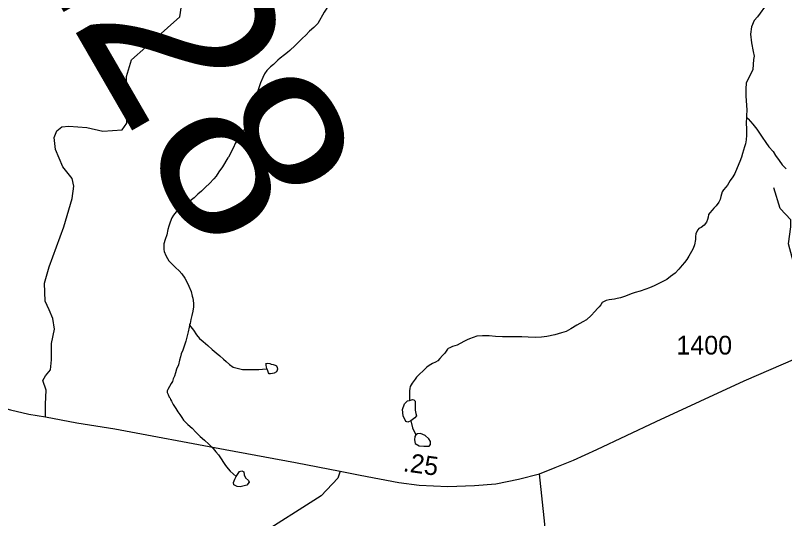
# Model space of a CAD drawing. Extents: x 2056842 to 2160602, y 826753 to 1016856.
# Drawn here: x 2103231 to 2108360, y 1005963 to 1009322 of the extents above; entities that cross this region are included whole.
import ezdxf

# ---------------------------------------------------------------- set-up
doc = ezdxf.new("R2010")
doc.units = 0
for name, color, linetype in [('Exist Hydrographic Misc Water Feature', 7, 'Continuous'), ('Exist Road Non-System Type 51', 7, 'Continuous'), ('Exist Road Secondary Mileage Hundredths English Label', 7, 'Continuous'), ('Exist Road Secondary Structure Standard Bridge Number Label', 7, 'Continuous'), ('Exist Road Secondary Type 51 Attributed', 7, 'Continuous'), ('Exist Road Secondary Type 51 Number Label', 7, 'Continuous')]:
    doc.layers.add(name, color=color, linetype=linetype)

msp = doc.modelspace()

# ---------------------------------------------------------------- linework, layer by layer
at = {"layer": 'Exist Hydrographic Misc Water Feature'}
msp.add_line((2104392.3, 1007258.4), (2104391.7, 1007255), dxfattribs=at)
for points in [[(2105428.7, 1009495.7), (2105378.9, 1009459), (2105327.1, 1009400.8), (2105290.4, 1009342.6), (2105248.2, 1009267), (2105220.3, 1009240.9), (2105192.4, 1009216.8), (2105166.4, 1009190.7), (2105142.4, 1009168.6), (2105120.7, 1009144.7), (2105096.7, 1009120.6), (2105060.6, 1009088.4), (2105044.8, 1009074.3), (2105024.9, 1009058.3), (2104996.8, 1009036.2), (2104980.8, 1009022.1)], [(2108243.6, 1009400.4), (2108179.8, 1009312.6)], [(2108179.8, 1009312.6), (2108157, 1009287.3), (2108139.3, 1009245.6), (2108131.7, 1009197.5), (2108138.1, 1009139.3), (2108150.7, 1009080.5), (2108155.8, 1009050.1), (2108152, 1009027.3), (2108146.9, 1008960.3), (2108134.3, 1008931.2), (2108102.7, 1008871.7), (2108101.4, 1008830), (2108100.1, 1008782.5), (2108107.9, 1008691.9), (2108106.2, 1008651.9), (2108106.2, 1008642)], [(2104980.8, 1009022.1), (2104974.9, 1009016.1), (2104951.1, 1008994), (2104931.2, 1008977.9), (2104907.2, 1008954), (2104891.2, 1008931.8), (2104881.4, 1008907.8), (2104865.4, 1008871.8), (2104855.3, 1008845.7), (2104845.7, 1008811.8), (2104835.6, 1008777.7), (2104825.8, 1008743.7), (2104813.9, 1008709.6), (2104798.1, 1008669.7), (2104788.1, 1008635.5), (2104780.5, 1008611.5), (2104762.4, 1008573.5), (2104750.3, 1008547.4), (2104730.7, 1008515.5), (2104706.7, 1008483.3), (2104696.6, 1008467.3), (2104684.9, 1008441.2), (2104674.9, 1008419.2), (2104664.8, 1008399.2), (2104650.9, 1008375.1), (2104646.8, 1008371.1), (2104611.1, 1008311), (2104587.3, 1008276.9), (2104569.5, 1008248.9), (2104553.5, 1008230.8), (2104525.6, 1008200.7), (2104499.6, 1008174.7), (2104471.7, 1008148.6), (2104447.9, 1008128.5), (2104423.9, 1008104.4), (2104386, 1008074.3), (2104365.9, 1008060.2), (2104334.1, 1008040.1), (2104320.1, 1008028), (2104302.1, 1008010), (2104286.1, 1007988), (2104274.4, 1007970), (2104262.3, 1007941.9), (2104254.3, 1007915.9), (2104246.7, 1007891.9), (2104240.6, 1007857.9), (2104228.7, 1007825.9), (2104220.9, 1007797.8), (2104220.9, 1007759.7), (2104222.9, 1007745.8), (2104233.2, 1007719.9), (2104245.1, 1007699.9), (2104255.1, 1007683.9), (2104277.1, 1007661.9), (2104299.4, 1007640), (2104323.4, 1007618), (2104341.5, 1007598.2), (2104359.7, 1007568.2), (2104375.7, 1007538.3), (2104387.6, 1007514.3), (2104402, 1007478.3), (2104410, 1007448.4), (2104413.9, 1007434.4), (2104418.2, 1007400.4), (2104418.2, 1007376.4), (2104414.1, 1007348.4), (2104408.3, 1007318.4), (2104400.3, 1007292.3), (2104396.4, 1007266.4), (2104392.3, 1007258.4)], [(2108106.2, 1008642), (2108104.2, 1008602), (2108106.4, 1008563.9), (2108104.4, 1008521.9), (2108102.7, 1008492), (2108098.6, 1008464), (2108092.7, 1008443.9), (2108079, 1008399.9), (2108072.8, 1008375.8), (2108060.9, 1008345.8), (2108043.1, 1008303.7), (2108027.1, 1008267.6), (2108013.3, 1008243.7), (2107997.3, 1008219.7), (2107979.3, 1008189.5), (2107967.6, 1008175.5), (2107951.6, 1008157.4), (2107943.6, 1008145.4), (2107933.6, 1008113.3), (2107929.9, 1008093.4), (2107921.9, 1008075.4), (2107903.8, 1008051.3), (2107887.8, 1008035.2), (2107876, 1008021.2), (2107860.2, 1008005.2), (2107852.2, 1007993.2), (2107850.1, 1007975.1), (2107846.2, 1007959.1), (2107838.4, 1007941.1), (2107822.4, 1007921.1), (2107802.3, 1007907), (2107788.4, 1007899), (2107780.4, 1007891), (2107768.3, 1007866.9), (2107764.6, 1007844.8), (2107764.6, 1007826.9), (2107758.7, 1007790.9), (2107748.8, 1007766.8), (2107739, 1007746.8), (2107720.9, 1007714.7), (2107707.2, 1007692.7), (2107693, 1007672.7), (2107677.1, 1007654.6), (2107655.1, 1007628.6), (2107629.5, 1007602.5), (2107599.3, 1007578.4), (2107573.3, 1007560.3), (2107539.7, 1007542.2), (2107511.6, 1007528.1), (2107489.6, 1007518.1), (2107459.7, 1007503.9), (2107433.7, 1007493.9), (2107395.7, 1007481.8), (2107363.7, 1007473.6), (2107335.8, 1007463.5), (2107297.9, 1007447.4), (2107265.9, 1007437.3), (2107244, 1007433.2), (2107225.9, 1007427.1), (2107207.9, 1007425.2), (2107189.8, 1007423.1), (2107170, 1007419), (2107155.8, 1007413), (2107143.9, 1007405), (2107133.9, 1007390.9), (2107122.2, 1007376.9), (2107112.1, 1007364.9), (2107094.1, 1007346.8), (2107070.1, 1007318.8), (2107038.3, 1007290.6), (2107014.3, 1007276.5), (2106974.3, 1007254.4), (2106934.4, 1007230.3), (2106902.6, 1007212.1), (2106872.6, 1007204.1), (2106826.7, 1007190), (2106774.6, 1007179.7), (2106738.7, 1007173.7), (2106700.6, 1007171.5), (2106650.6, 1007175.4), (2106608.7, 1007177.3), (2106564.6, 1007177.2), (2106514.6, 1007177), (2106478.7, 1007176.9), (2106432.6, 1007178.7), (2106390.6, 1007182.6), (2106344.6, 1007182.5), (2106306.7, 1007180.4), (2106282.7, 1007172.3), (2106258.7, 1007164.2), (2106242.9, 1007156.2), (2106224.9, 1007148.1), (2106197, 1007132), (2106176.9, 1007121.9), (2106160.9, 1007115.9), (2106144.9, 1007111.9), (2106126.9, 1007103.8), (2106116.8, 1007099.8), (2106110.9, 1007093.7), (2106093.2, 1007067.7)], [(2108106.2, 1008642), (2108116.1, 1008631.9), (2108148.1, 1008596), (2108174.3, 1008562.1), (2108210.4, 1008508.3), (2108234.6, 1008474.3), (2108254.7, 1008444.4), (2108283, 1008412.5), (2108299, 1008386.5), (2108323, 1008352.6), (2108343.1, 1008324.7), (2108369.1, 1008298.7)], [(2104391.7, 1007255), (2104388.6, 1007240.3), (2104382.7, 1007210.3), (2104376.7, 1007182.3), (2104366.9, 1007148.3), (2104358.9, 1007120.3), (2104347.2, 1007088.2), (2104337.2, 1007064.1), (2104331.2, 1007042.2), (2104325.1, 1007020.1), (2104317.5, 1006990.2), (2104305.4, 1006960), (2104299.4, 1006936), (2104291.6, 1006914), (2104283.6, 1006896.1), (2104277.7, 1006877.9), (2104269.7, 1006865.9), (2104257.8, 1006845.9), (2104248, 1006825.9), (2104243.9, 1006815.9), (2104243.9, 1006805.9), (2104249.8, 1006791.9), (2104256.2, 1006773.8), (2104262.1, 1006768), (2104264.2, 1006758), (2104272.2, 1006747.9), (2104284.1, 1006726), (2104300, 1006698.1), (2104314.4, 1006676.1), (2104328.3, 1006658.1), (2104340.4, 1006638.2), (2104352.3, 1006620.2), (2104380.6, 1006592.3), (2104410.6, 1006566.4), (2104434.6, 1006540.5), (2104462.9, 1006512.6), (2104492.8, 1006486.7), (2104520.9, 1006460.7), (2104549.2, 1006430.8), (2104567.2, 1006408.9), (2104585.1, 1006389), (2104603.3, 1006363), (2104617.5, 1006339), (2104631.4, 1006317.1), (2104649.5, 1006295.1), (2104663.6, 1006281.2), (2104702.2, 1006245.4)], [(2104391.7, 1007255), (2104418.6, 1007220.4), (2104438.7, 1007190.5), (2104459, 1007166.5), (2104483, 1007144.7), (2104514.9, 1007118.7), (2104542.8, 1007092.8), (2104569.1, 1007070.9), (2104593.1, 1007048.9), (2104619.1, 1007027.1), (2104637.2, 1007011.1), (2104657.5, 1006993.1), (2104683.5, 1006975.3), (2104709.3, 1006967.3), (2104745.4, 1006959.4), (2104775.4, 1006957.6), (2104799.4, 1006957.6), (2104829.5, 1006957.7), (2104853.5, 1006957.8), (2104879.3, 1006959.9), (2104907.4, 1006963.9)], [(2106093.2, 1007067.7), (2106079.1, 1007051.7), (2106061.2, 1007031.5), (2106047.1, 1007017.5), (2106031.1, 1007007.5), (2106013.1, 1006999.4), (2105989.5, 1006985.4), (2105973.5, 1006973.3), (2105947.4, 1006947.2), (2105927.3, 1006929.2), (2105905.6, 1006907.1), (2105895.6, 1006895), (2105875.7, 1006867), (2105869.7, 1006857), (2105863.6, 1006844.9), (2105859.9, 1006831), (2105857.8, 1006817), (2105857.8, 1006802.9), (2105857.8, 1006772.9), (2105858.2, 1006758.9), (2105858.7, 1006752.3)], [(2104907.4, 1006963.9), (2104905.4, 1006975.9), (2104903.3, 1006986), (2104903.3, 1006993.9), (2104901.5, 1006998), (2104913.4, 1007002), (2104927.3, 1006998.1), (2104937.4, 1006994.1), (2104949.4, 1006992.1), (2104955.4, 1006990.1), (2104963.4, 1006988.1), (2104971.4, 1006982.2), (2104975.5, 1006972.1), (2104979.4, 1006960.1), (2104977.3, 1006954.2), (2104971.4, 1006944.1), (2104957.4, 1006934.2), (2104945.3, 1006932), (2104931.6, 1006930), (2104923.4, 1006930), (2104917.5, 1006935.9), (2104913.4, 1006950), (2104909.5, 1006959.9), (2104907.4, 1006963.9)], [(2105867.8, 1006616), (2105847.6, 1006607.1), (2105833.7, 1006612.2), (2105816, 1006650.1), (2105812.2, 1006691.9), (2105824.9, 1006729.8), (2105846.3, 1006748.8), (2105858.7, 1006752.3)], [(2105858.7, 1006752.3), (2105879.2, 1006758.9), (2105888.1, 1006756.4), (2105895.7, 1006746.3), (2105895.7, 1006688.1), (2105900.7, 1006665.3), (2105904.5, 1006650.1), (2105894.4, 1006636.2), (2105867.8, 1006616)], [(2105867.8, 1006616), (2105878, 1006569.2), (2105900.7, 1006523.6)], [(2105900.7, 1006523.6), (2105894.4, 1006512.2), (2105891.9, 1006489.5), (2105895.7, 1006464.2), (2105922.2, 1006450.3), (2105955.1, 1006446.5), (2105990.5, 1006447.7), (2105999.3, 1006457.8), (2105998.1, 1006478.1), (2105988, 1006495.8), (2105963.9, 1006518.6), (2105931.1, 1006531.2), (2105912.1, 1006530), (2105900.7, 1006523.6)], [(2104702.2, 1006245.4), (2104726.2, 1006278.3), (2104740.1, 1006283.4), (2104754, 1006275.8), (2104756.6, 1006256.8), (2104765.4, 1006236.6), (2104785.6, 1006218.8), (2104790.7, 1006207.5), (2104774.3, 1006187.2), (2104730, 1006174.6), (2104709.8, 1006177.1), (2104688.3, 1006189.7), (2104684.5, 1006204.9), (2104694.6, 1006227.7), (2104702.2, 1006245.4)]]:
    msp.add_lwpolyline(points, dxfattribs=at)
at = {"layer": 'Exist Road Non-System Type 51'}
for points in [[(2103431.3, 1006642), (2103432.2, 1006726.4), (2103436.7, 1006821.7), (2103414, 1006885.3), (2103432.2, 1006917.1), (2103466.2, 1006955.7), (2103470.8, 1007023.8), (2103470.8, 1007132.8), (2103491.1, 1007228.9), (2103479.8, 1007299.3), (2103457.1, 1007356.1), (2103429.9, 1007415.1), (2103425.3, 1007535.4), (2103457.1, 1007644.4), (2103554.6, 1007910), (2103608.8, 1008099), (2103620.2, 1008183), (2103608.8, 1008233), (2103547.6, 1008310.2), (2103497.7, 1008426), (2103488.6, 1008507.7), (2103506.7, 1008550.8), (2103540.8, 1008578.1), (2103588.4, 1008582.6), (2103706.4, 1008573.5), (2103813, 1008548.6), (2103942.3, 1008557.7), (2103974, 1008603.1), (2103971.8, 1008671.2), (2103969.2, 1008790.4), (2103971.5, 1008913), (2104005.5, 1009024.2), (2104100.6, 1009109.6), (2104327.4, 1009311.6), (2104338.8, 1009386.5)], [(2108599.8, 1007104), (2108552.3, 1007263.6), (2108459.2, 1007546.1), (2108425.2, 1007648.3), (2108384.4, 1007798.1), (2108400.3, 1007911.6), (2108400.3, 1007957.1), (2108329.9, 1008032.8), (2108286.8, 1008171.3)]]:
    msp.add_lwpolyline(points, dxfattribs=at)
at = {"layer": 'Exist Road Secondary Type 51 Attributed'}
for points in [[(2101858.8, 1008543.6), (2102033.9, 1008193.8), (2102255.7, 1007735.7), (2102506.9, 1007231.1), (2102589.1, 1007083), (2102667.4, 1006980.8), (2102780.8, 1006876.4), (2102882.9, 1006803.7), (2103000.8, 1006749.3), (2103083.6, 1006719.7), (2103197.6, 1006688.5), (2103320.1, 1006661.3), (2103431.3, 1006642), (2103640.5, 1006602.8), (2103893.5, 1006563.1), (2104629, 1006424), (2105098.5, 1006337.8), (2105397.4, 1006279.3)], [(2106724.4, 1006263.4), (2106828.8, 1006304.3), (2106951.8, 1006352.5), (2107107.2, 1006424), (2107503.1, 1006612.5), (2108088.9, 1006882.1), (2108515.9, 1007067.7)], [(2105397.4, 1006279.3), (2105381.5, 1006232.8), (2105268.7, 1006115.3), (2105172.3, 1006054), (2104933.5, 1005902.4), (2104731.6, 1005775.3), (2104576.8, 1005655.5), (2104272.3, 1005417.7), (2103990.4, 1005168.5), (2103546.4, 1004780.9), (2103383.1, 1004622), (2103222, 1004480.1)], [(2105397.4, 1006279.3), (2105530.1, 1006253.2), (2105787, 1006204.9), (2105923.1, 1006186.8), (2106113.7, 1006178.8), (2106291.7, 1006184.5), (2106434.1, 1006196.4), (2106584.9, 1006225.9), (2106724.4, 1006263.4)], [(2107761.2, 1003108.4), (2107354.2, 1003362.6), (2107195.4, 1003464.7), (2107097.8, 1003551), (2107054.7, 1003646.4), (2106993.5, 1003864.3), (2106913, 1004142.5), (2106859.7, 1004422.9), (2106837, 1004791.6), (2106791.7, 1005345.6), (2106759.9, 1005926.8), (2106724.4, 1006263.4)]]:
    msp.add_lwpolyline(points, dxfattribs=at)

# ---------------------------------------------------------------- texts
at = {"layer": 'Exist Road Secondary Mileage Hundredths English Label'}
msp.add_text('.25', height=125, rotation=352.2678, dxfattribs=at).set_placement((2105811.5, 1006280.3))
at = {"layer": 'Exist Road Secondary Structure Standard Bridge Number Label'}
msp.add_text('128', height=1230.31, rotation=300, dxfattribs=at).set_placement((2103135.8, 1010067.3))
at = {"layer": 'Exist Road Secondary Type 51 Number Label'}
msp.add_text('1400', height=125, dxfattribs=at).set_placement((2107637.7, 1007058.6))

doc.saveas('drawing.dxf')
